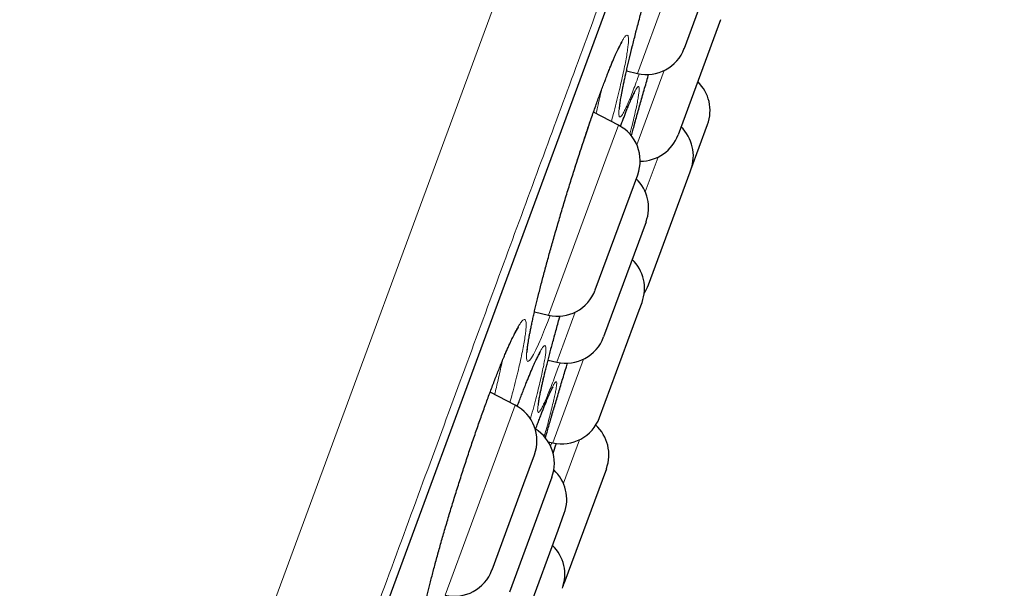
# Model space of a CAD drawing. Header units: millimetres. Extents: x 8 to 949, y 12 to 889.
# Tile 554 of 556: x 847.37 to 859.63, y 859.36 to 866.44. Entities that reach past the tile are written whole.
import ezdxf

# ---------------------------------------------------------------- set-up
doc = ezdxf.new("R2010")
doc.units = ezdxf.units.MM

msp = doc.modelspace()

# ---------------------------------------------------------------- linework, layer by layer
at = {"color": 252, "linetype": 'Continuous', "lineweight": 0}
for p, q in [((834.669, 816.167), (858.851, 881.719)), ((836.59, 817.551), (859.413, 879.419)), ((855.063, 865.766), (855.833, 867.854)), ((855.396, 865.804), (855.055, 864.879)), ((854.67, 864.702), (854.826, 865.124)), ((853.954, 862.76), (854.67, 864.702)), ((855.16, 864.295), (855.319, 864.726)), ((854.287, 862.797), (854.058, 862.176)), ((854.008, 861.173), (854.392, 862.213)), ((853.323, 861.05), (853.541, 861.641)), ((853.795, 861.34), (853.803, 861.361)), ((854.341, 861.21), (854.141, 860.668)), ((853.997, 861.175), (853.981, 861.131)), ((852.669, 859.277), (853.323, 861.05))]:
    msp.add_line(p, q, dxfattribs=at)
at = {"color": 7, "linetype": 'Continuous', "lineweight": 30}
for p, q in [((836.599, 817.571), (859.407, 879.398)), ((855.647, 866.08), (856.113, 867.345)), ((856.097, 866.435), (855.569, 865.003)), ((854.926, 865.799), (855.063, 865.766)), ((854.826, 865.124), (854.516, 865.284)), ((855.729, 864.569), (855.936, 865.131)), ((854.972, 864.25), (855.066, 864.506)), ((855.2, 863.136), (855.72, 864.544)), ((855.72, 864.544), (855.729, 864.569)), ((854.537, 863.073), (854.972, 864.25)), ((855.17, 863.922), (854.642, 862.489)), ((855.085, 862.823), (855.12, 862.919)), ((853.78, 862.801), (853.954, 862.76)), ((854.591, 861.486), (855.085, 862.823)), ((853.951, 862.201), (854.058, 862.176)), ((853.541, 861.641), (853.229, 861.802)), ((853.951, 861.186), (854.008, 861.173)), ((853.649, 860.665), (853.781, 861.023)), ((854.676, 860.85), (854.148, 859.417)), ((853.998, 860.745), (853.47, 859.312)), ((853.253, 859.59), (853.649, 860.665)), ((854.075, 860.085), (854.152, 860.295)), ((853.623, 858.862), (854.075, 860.085)), ((854.137, 859.39), (854.148, 859.417))]:
    msp.add_line(p, q, dxfattribs=at)
at = {"color": 252, "linetype": 'Continuous', "lineweight": 0, "flags": 128}
for points in [[(853.977, 862.757), (853.943, 862.667), (853.908, 862.58), (853.868, 862.484), (853.832, 862.4), (853.799, 862.329), (853.77, 862.272), (853.744, 862.23), (853.723, 862.201), (853.706, 862.186), (853.693, 862.185), (853.685, 862.2), (853.681, 862.228), (853.682, 862.271), (853.687, 862.327), (853.697, 862.397), (853.711, 862.48), (853.73, 862.576), (853.752, 862.682), (853.779, 862.8), (853.81, 862.928), (853.844, 863.065), (853.881, 863.21), (853.922, 863.363), (853.965, 863.521), (854.011, 863.685), (854.059, 863.852), (854.109, 864.022), (854.161, 864.193), (854.213, 864.365), (854.266, 864.535), (854.32, 864.702), (854.373, 864.866), (854.427, 865.026), (854.479, 865.179), (854.53, 865.327), (854.58, 865.466), (854.628, 865.597), (854.673, 865.718), (854.673, 865.718)], [(852.462, 859.347), (852.496, 859.48), (852.533, 859.622), (852.573, 859.771), (852.616, 859.926), (852.663, 860.087), (852.711, 860.252), (852.762, 860.42), (852.815, 860.59), (852.869, 860.761), (852.924, 860.931), (852.98, 861.099), (853.036, 861.264), (853.092, 861.425), (853.147, 861.58), (853.201, 861.729), (853.255, 861.873), (853.307, 862.008), (853.356, 862.134), (853.404, 862.249), (853.404, 862.249)]]:
    msp.add_lwpolyline(points, dxfattribs=at)
at = {"color": 7, "linetype": 'Continuous', "lineweight": 30}
for centre, start, end in [((855.177, 866.253), 256.7512, 339.7512), ((855.467, 865.304), 339.7512, 46.173), ((854.597, 864.679), 339.7512, 62.7512), ((855.1, 865.176), 269.8982, 339.7512), ((855.259, 864.742), 339.7512, 46.173), ((854.701, 864.095), 339.7512, 46.173), ((854.651, 863.092), 339.7512, 46.173), ((854.068, 863.246), 256.7512, 339.7512), ((854.731, 863.309), 326.3978, 339.7512), ((854.173, 862.662), 256.7512, 339.7512), ((853.312, 861.196), 339.7512, 62.7512), ((854.122, 861.659), 256.7512, 339.7512), ((853.529, 860.918), 339.7512, 58.5924), ((854.207, 861.023), 339.7512, 47.5503), ((853.683, 860.468), 339.7512, 47.2679), ((853.659, 859.535), 339.7512, 46.173), ((852.783, 859.763), 256.7512, 339.7512)]:
    msp.add_arc(centre, 0.5, start, end, dxfattribs=at)
at = {"color": 252, "linetype": 'Continuous', "lineweight": 0}
for points, knots in [([(859.63, 880.298), (859.628, 880.292), (859.623, 880.28), (859.588, 880.184), (859.532, 880.032), (859.453, 879.817), (859.352, 879.544), (859.23, 879.214), (859.088, 878.828), (858.925, 878.386), (858.74, 877.885), (858.533, 877.325), (858.305, 876.706), (858.057, 876.032), (857.789, 875.306), (857.503, 874.532), (857.201, 873.713), (856.884, 872.853), (856.549, 871.947), (856.197, 870.991), (855.827, 869.987), (855.439, 868.936), (855.036, 867.845), (854.62, 866.716), (854.193, 865.56), (853.757, 864.378), (853.313, 863.173), (852.858, 861.941), (852.392, 860.677), (851.914, 859.382), (851.426, 858.058), (850.93, 856.715), (850.429, 855.357), (849.926, 853.993), (849.423, 852.628), (848.919, 851.263), (848.414, 849.893), (847.904, 848.512), (847.392, 847.122), (846.877, 845.727), (846.365, 844.338), (845.855, 842.956), (845.352, 841.594), (844.857, 840.252), (844.371, 838.935), (843.892, 837.635), (843.417, 836.347), (842.948, 835.076), (842.485, 833.822), (842.033, 832.597), (841.593, 831.403), (841.167, 830.248), (840.757, 829.136), (840.362, 828.066), (839.981, 827.034), (839.613, 826.036), (839.259, 825.076), (838.919, 824.154), (838.597, 823.28), (838.292, 822.455), (838.008, 821.685), (837.744, 820.97), (837.501, 820.311), (837.277, 819.705), (837.072, 819.148), (836.887, 818.645), (836.721, 818.196), (836.577, 817.806), (836.455, 817.476), (836.356, 817.207), (836.279, 816.998), (836.225, 816.851), (836.191, 816.759), (836.187, 816.748), (836.185, 816.742)], [0, 0, 0, 0, 0.014, 0.028, 0.042, 0.056, 0.07, 0.08375, 0.0975, 0.11125, 0.125, 0.139, 0.153, 0.167, 0.181, 0.195, 0.20875, 0.2225, 0.23625, 0.25, 0.264, 0.278, 0.292, 0.306, 0.32, 0.33375, 0.3475, 0.36125, 0.375, 0.389, 0.403, 0.417, 0.431, 0.445, 0.45875, 0.4725, 0.48625, 0.5, 0.514, 0.528, 0.542, 0.556, 0.57, 0.58375, 0.5975, 0.61125, 0.625, 0.639, 0.653, 0.667, 0.681, 0.695, 0.70875, 0.7225, 0.73625, 0.75, 0.764, 0.778, 0.792, 0.806, 0.82, 0.83375, 0.8475, 0.86125, 0.875, 0.889, 0.903, 0.917, 0.931, 0.945, 0.95875, 0.9725, 0.98625, 1, 1, 1, 1]), ([(855.086, 865.763), (855.077, 865.737), (855.053, 865.672), (855.019, 865.58), (854.983, 865.488), (854.951, 865.41), (854.922, 865.344), (854.897, 865.293), (854.875, 865.255), (854.858, 865.232), (854.845, 865.223), (854.836, 865.228), (854.831, 865.248), (854.831, 865.283), (854.835, 865.331), (854.843, 865.393), (854.856, 865.469), (854.873, 865.557), (854.894, 865.657), (854.918, 865.769), (854.947, 865.891), (854.979, 866.024), (855.014, 866.165), (855.052, 866.314), (855.093, 866.469), (855.137, 866.631), (855.183, 866.796), (855.23, 866.966), (855.279, 867.137), (855.33, 867.309), (855.381, 867.481), (855.432, 867.651), (855.483, 867.818), (855.535, 867.981), (855.585, 868.139), (855.634, 868.29), (855.682, 868.434), (855.728, 868.57), (855.757, 868.653), (855.772, 868.695)], [0, 0, 0, 0, 0.01876, 0.046047, 0.073432, 0.100814, 0.128097, 0.155258, 0.182516, 0.209773, 0.236933, 0.264179, 0.291524, 0.318868, 0.346115, 0.373316, 0.400614, 0.427911, 0.455112, 0.482379, 0.509744, 0.537108, 0.564375, 0.591635, 0.618992, 0.646349, 0.673609, 0.700865, 0.728219, 0.755572, 0.782828, 0.810016, 0.8373, 0.864582, 0.891767, 0.918778, 0.945885, 0.97299, 1, 1, 1, 1]), ([(854.673, 865.718), (854.688, 865.755), (854.717, 865.829), (854.757, 865.927), (854.794, 866.013), (854.828, 866.086), (854.858, 866.146), (854.884, 866.193), (854.906, 866.225), (854.924, 866.243), (854.938, 866.247), (854.947, 866.236), (854.952, 866.211), (854.952, 866.172), (854.948, 866.119), (854.939, 866.052), (854.926, 865.972), (854.909, 865.88), (854.887, 865.775), (854.862, 865.66), (854.832, 865.535), (854.799, 865.4), (854.768, 865.278), (854.746, 865.198), (854.739, 865.169)], [0, 0, 0, 0, 0.046134, 0.092433, 0.138732, 0.184867, 0.231121, 0.277539, 0.323959, 0.370212, 0.416432, 0.462815, 0.5092, 0.555422, 0.601806, 0.648357, 0.694907, 0.741292, 0.78759, 0.834052, 0.880512, 0.926808, 0.97326, 1, 1, 1, 1]), ([(854.987, 864.99), (854.996, 865.023), (855.018, 865.104), (855.056, 865.241), (855.1, 865.399), (855.146, 865.562), (855.181, 865.681), (855.199, 865.746), (855.202, 865.754)], [0, 0, 0, 0, 0.143717, 0.350543, 0.557368, 0.763456, 0.969623, 1, 1, 1, 1]), ([(854.852, 865.109), (854.854, 865.117), (854.871, 865.163), (854.899, 865.237), (854.936, 865.33), (854.968, 865.41), (854.997, 865.476), (855.022, 865.53), (855.044, 865.569), (855.06, 865.595), (855.073, 865.605), (855.081, 865.602), (855.085, 865.584), (855.084, 865.552), (855.079, 865.506), (855.069, 865.446), (855.055, 865.373), (855.036, 865.287), (855.014, 865.189), (854.991, 865.096), (854.975, 865.032), (854.969, 865.009)], [0, 0, 0, 0, 0.010598, 0.067024, 0.123451, 0.179677, 0.235863, 0.29225, 0.348638, 0.404825, 0.460941, 0.517256, 0.573573, 0.629692, 0.685984, 0.742478, 0.798972, 0.855265, 0.911445, 0.967824, 1, 1, 1, 1]), ([(854.547, 865.268), (854.553, 865.293), (854.57, 865.362), (854.593, 865.461), (854.608, 865.529), (854.615, 865.56)], [0, 0, 0, 0, 0.242199, 0.65564, 1, 1, 1, 1]), ([(853.404, 862.249), (853.418, 862.284), (853.448, 862.352), (853.488, 862.441), (853.525, 862.519), (853.559, 862.584), (853.589, 862.635), (853.615, 862.674), (853.637, 862.698), (853.654, 862.708), (853.667, 862.703), (853.675, 862.684), (853.679, 862.651), (853.677, 862.604), (853.671, 862.543), (853.661, 862.469), (853.646, 862.382), (853.626, 862.283), (853.602, 862.173), (853.574, 862.052), (853.541, 861.922), (853.509, 861.796), (853.486, 861.71), (853.476, 861.674)], [0, 0, 0, 0, 0.0475792, 0.0953238, 0.1430695, 0.19065, 0.2389022, 0.287327, 0.3357524, 0.3840054, 0.4322369, 0.4806399, 0.5290447, 0.5772785, 0.6256779, 0.674251, 0.7228243, 0.7712238, 0.8195115, 0.8679706, 0.916428, 0.9647135, 1, 1, 1, 1]), ([(854.099, 862.168), (854.089, 862.141), (854.067, 862.081), (854.033, 861.989), (853.997, 861.894), (853.961, 861.804), (853.929, 861.726), (853.901, 861.662), (853.877, 861.613), (853.857, 861.577), (853.841, 861.554), (853.83, 861.547), (853.822, 861.554), (853.82, 861.575), (853.822, 861.611), (853.828, 861.66), (853.839, 861.723), (853.854, 861.8), (853.874, 861.889), (853.897, 861.989), (853.925, 862.102), (853.956, 862.225), (853.991, 862.357), (854.029, 862.498), (854.065, 862.629), (854.089, 862.714), (854.098, 862.748)], [0, 0, 0, 0, 0.028396, 0.06393, 0.107207, 0.150639, 0.194067, 0.237338, 0.280416, 0.323647, 0.366877, 0.409953, 0.45316, 0.496523, 0.539886, 0.583094, 0.626212, 0.669484, 0.712756, 0.755875, 0.799084, 0.842449, 0.885813, 0.929022, 0.97221, 1, 1, 1, 1]), ([(853.662, 861.875), (853.676, 861.911), (853.705, 861.984), (853.744, 862.078), (853.781, 862.162), (853.813, 862.233), (853.842, 862.29), (853.867, 862.335), (853.888, 862.365), (853.904, 862.381), (853.916, 862.382), (853.923, 862.369), (853.925, 862.342), (853.923, 862.302), (853.916, 862.247), (853.904, 862.178), (853.888, 862.097), (853.868, 862.003), (853.843, 861.898), (853.814, 861.782), (853.781, 861.655), (853.753, 861.55), (853.735, 861.484), (853.73, 861.467)], [0, 0, 0, 0, 0.048735, 0.097641, 0.146549, 0.195285, 0.244355, 0.293601, 0.342848, 0.391919, 0.440947, 0.490148, 0.539351, 0.588381, 0.637566, 0.686928, 0.73629, 0.785475, 0.83455, 0.883798, 0.933045, 0.982117, 1, 1, 1, 1]), ([(853.285, 861.773), (853.292, 861.803), (853.31, 861.875), (853.335, 861.981), (853.359, 862.089), (853.372, 862.152), (853.378, 862.182)], [0, 0, 0, 0, 0.193639, 0.469612, 0.745595, 1, 1, 1, 1]), ([(853.917, 861.231), (853.927, 861.269), (853.95, 861.351), (853.99, 861.486), (854.033, 861.634), (854.079, 861.79), (854.127, 861.951), (854.165, 862.076), (854.187, 862.148), (854.192, 862.164)], [0, 0, 0, 0, 0.142177, 0.304711, 0.466672, 0.629274, 0.792462, 0.955664, 1, 1, 1, 1]), ([(853.803, 861.361), (853.814, 861.391), (853.836, 861.45), (853.869, 861.538), (853.904, 861.627), (853.937, 861.711), (853.968, 861.782), (853.994, 861.841), (854.015, 861.885), (854.033, 861.915), (854.046, 861.932), (854.055, 861.934), (854.059, 861.921), (854.058, 861.894), (854.052, 861.853), (854.042, 861.799), (854.028, 861.731), (854.008, 861.65), (853.985, 861.556), (853.958, 861.451), (853.93, 861.348), (853.91, 861.277), (853.902, 861.248)], [0, 0, 0, 0, 0.0395413, 0.0790829, 0.1309741, 0.1830498, 0.2351224, 0.2870092, 0.3389298, 0.3910342, 0.4431355, 0.4950519, 0.5471386, 0.5994116, 0.6516834, 0.7037688, 0.7558258, 0.8080686, 0.8603105, 0.9123664, 0.9644412, 1, 1, 1, 1]), ([(853.567, 861.626), (853.567, 861.627), (853.584, 861.673), (853.616, 861.758), (853.647, 861.836), (853.662, 861.875)], [0, 0, 0, 0, 0.001708, 0.501758, 1, 1, 1, 1])]:
    msp.add_open_spline(points, degree=3, knots=knots, dxfattribs=at)
at = {"color": 7, "linetype": 'Continuous', "lineweight": 30}
for points, knots in [([(854.84, 865.324), (854.84, 865.325), (854.84, 865.325), (854.84, 865.331), (854.841, 865.34), (854.842, 865.354), (854.844, 865.373), (854.847, 865.397), (854.851, 865.426), (854.856, 865.459), (854.863, 865.497), (854.871, 865.539), (854.88, 865.585), (854.89, 865.636), (854.902, 865.69), (854.915, 865.748), (854.929, 865.809), (854.943, 865.873), (854.959, 865.941), (854.976, 866.011), (854.994, 866.084), (855.014, 866.16), (855.034, 866.239), (855.054, 866.319), (855.076, 866.402), (855.098, 866.486), (855.121, 866.571), (855.145, 866.658), (855.169, 866.747), (855.195, 866.837), (855.22, 866.928), (855.246, 867.02), (855.273, 867.112), (855.3, 867.205), (855.326, 867.296), (855.354, 867.388), (855.381, 867.48), (855.409, 867.572), (855.436, 867.663), (855.464, 867.754), (855.492, 867.843), (855.519, 867.931), (855.547, 868.018), (855.574, 868.102), (855.6, 868.185), (855.627, 868.266), (855.653, 868.345), (855.678, 868.421), (855.703, 868.495), (855.728, 868.567), (855.75, 868.631), (855.768, 868.682), (855.785, 868.731), (855.804, 868.783), (855.825, 868.841), (855.845, 868.895), (855.865, 868.946), (855.883, 868.993), (855.9, 869.036), (855.916, 869.075), (855.931, 869.109), (855.945, 869.14), (855.957, 869.165), (855.966, 869.185), (855.974, 869.2), (855.98, 869.21), (855.983, 869.215), (855.985, 869.218), (855.984, 869.217), (855.984, 869.217)], [0, 0, 0, 0, 0.007983, 0.017878, 0.028904, 0.041002, 0.054047, 0.067879, 0.082328, 0.097295, 0.112435, 0.127904, 0.14361, 0.159486, 0.175473, 0.191523, 0.207595, 0.223653, 0.239685, 0.255796, 0.272028, 0.288339, 0.304691, 0.321038, 0.337334, 0.353542, 0.369674, 0.38584, 0.402121, 0.418481, 0.434886, 0.451296, 0.467664, 0.483957, 0.500146, 0.51631, 0.532572, 0.548892, 0.565249, 0.58162, 0.597977, 0.614298, 0.630563, 0.646741, 0.662991, 0.679246, 0.695488, 0.711723, 0.727954, 0.744185, 0.760421, 0.773188, 0.781759, 0.79788, 0.813942, 0.829952, 0.845909, 0.861805, 0.877627, 0.893355, 0.908956, 0.924366, 0.939309, 0.953927, 0.966549, 0.978295, 0.988993, 0.998548, 1, 1, 1, 1]), ([(853.691, 862.296), (853.691, 862.296), (853.691, 862.296), (853.691, 862.302), (853.691, 862.311), (853.692, 862.325), (853.693, 862.344), (853.696, 862.368), (853.7, 862.397), (853.705, 862.43), (853.711, 862.468), (853.719, 862.51), (853.728, 862.556), (853.738, 862.607), (853.749, 862.661), (853.762, 862.719), (853.776, 862.78), (853.791, 862.845), (853.807, 862.912), (853.824, 862.982), (853.842, 863.055), (853.861, 863.131), (853.882, 863.21), (853.903, 863.29), (853.925, 863.373), (853.948, 863.457), (853.972, 863.543), (853.996, 863.629), (854.021, 863.717), (854.047, 863.807), (854.073, 863.898), (854.1, 863.989), (854.128, 864.081), (854.155, 864.174), (854.183, 864.266), (854.211, 864.357), (854.24, 864.448), (854.268, 864.539), (854.297, 864.629), (854.326, 864.719), (854.355, 864.808), (854.384, 864.896), (854.412, 864.982), (854.44, 865.066), (854.468, 865.148), (854.496, 865.228), (854.523, 865.306), (854.55, 865.381), (854.576, 865.455), (854.602, 865.525), (854.627, 865.593), (854.649, 865.651), (854.667, 865.698), (854.684, 865.743), (854.703, 865.791), (854.725, 865.845), (854.745, 865.895), (854.765, 865.941), (854.783, 865.983), (854.8, 866.02), (854.816, 866.054), (854.83, 866.083), (854.842, 866.108), (854.853, 866.126), (854.861, 866.14), (854.866, 866.149), (854.87, 866.154), (854.87, 866.155), (854.871, 866.155)], [0, 0, 0, 0, 0.008007, 0.0180052, 0.0290651, 0.0411406, 0.0541271, 0.0678861, 0.0822718, 0.0971438, 0.1123977, 0.1277909, 0.1434627, 0.1593395, 0.1753623, 0.1914805, 0.2076501, 0.2238306, 0.2399953, 0.2561351, 0.272359, 0.2886988, 0.3051146, 0.3215666, 0.338008, 0.3543936, 0.370688, 0.3869095, 0.4031792, 0.4195614, 0.4360214, 0.4525228, 0.469025, 0.4854821, 0.5018586, 0.5181302, 0.5343848, 0.5507386, 0.5671496, 0.583596, 0.6000552, 0.616497, 0.6328993, 0.6492413, 0.6654916, 0.6818387, 0.6981669, 0.7144811, 0.7307843, 0.7470797, 0.7633699, 0.7796571, 0.7914726, 0.8000885, 0.8162332, 0.832305, 0.8483044, 0.8642224, 0.8800437, 0.8957434, 0.9112841, 0.9266101, 0.9416294, 0.9559941, 0.9684163, 0.9799828, 0.9905552, 1, 1, 1, 1]), ([(854.987, 864.99), (854.993, 865.012), (855.006, 865.06), (855.027, 865.136), (855.049, 865.217), (855.073, 865.3), (855.096, 865.385), (855.121, 865.471), (855.146, 865.56), (855.172, 865.649), (855.191, 865.714), (855.201, 865.75), (855.202, 865.754)], [0, 0, 0, 0, 0.0956287, 0.2069204, 0.3177196, 0.4278865, 0.537943, 0.648581, 0.7598657, 0.8715622, 0.9834266, 1, 1, 1, 1]), ([(854.852, 865.109), (854.858, 865.125), (854.872, 865.161), (854.891, 865.212), (854.91, 865.262), (854.928, 865.308), (854.946, 865.351), (854.961, 865.389), (854.976, 865.423), (854.989, 865.453), (855.001, 865.478), (855.01, 865.497), (855.018, 865.512), (855.023, 865.521), (855.026, 865.526), (855.027, 865.528), (855.027, 865.528), (855.027, 865.528)], [0, 0, 0, 0, 0.068338, 0.149132, 0.229672, 0.309927, 0.389837, 0.469301, 0.548155, 0.626073, 0.701679, 0.775612, 0.839229, 0.89817, 0.951485, 0.998685, 1, 1, 1, 1]), ([(853.83, 861.64), (853.83, 861.64), (853.83, 861.641), (853.83, 861.646), (853.831, 861.655), (853.833, 861.669), (853.835, 861.688), (853.839, 861.711), (853.844, 861.74), (853.85, 861.773), (853.858, 861.81), (853.867, 861.852), (853.877, 861.898), (853.888, 861.948), (853.901, 862.002), (853.915, 862.059), (853.93, 862.12), (853.946, 862.184), (853.963, 862.25), (853.981, 862.32), (854.001, 862.392), (854.021, 862.468), (854.042, 862.546), (854.065, 862.626), (854.083, 862.693), (854.095, 862.735), (854.099, 862.748)], [0, 0, 0, 0, 0.022291, 0.05078, 0.082709, 0.11788, 0.155884, 0.196208, 0.238337, 0.281881, 0.325872, 0.370794, 0.416392, 0.46247, 0.508868, 0.555449, 0.602097, 0.648691, 0.695175, 0.741768, 0.788727, 0.835942, 0.883299, 0.930678, 0.977935, 1, 1, 1, 1]), ([(852.361, 858.783), (852.361, 858.783), (852.361, 858.782), (852.36, 858.785), (852.36, 858.792), (852.361, 858.803), (852.362, 858.819), (852.364, 858.84), (852.366, 858.866), (852.371, 858.896), (852.376, 858.931), (852.383, 858.971), (852.391, 859.015), (852.4, 859.062), (852.411, 859.114), (852.423, 859.17), (852.436, 859.229), (852.451, 859.292), (852.466, 859.358), (852.483, 859.426), (852.501, 859.497), (852.52, 859.571), (852.54, 859.647), (852.562, 859.727), (852.584, 859.808), (852.607, 859.891), (852.631, 859.976), (852.656, 860.062), (852.682, 860.149), (852.708, 860.237), (852.734, 860.326), (852.762, 860.417), (852.79, 860.508), (852.819, 860.6), (852.848, 860.692), (852.877, 860.784), (852.907, 860.875), (852.936, 860.965), (852.966, 861.055), (852.996, 861.145), (853.026, 861.233), (853.056, 861.321), (853.086, 861.407), (853.116, 861.492), (853.146, 861.575), (853.175, 861.655), (853.203, 861.734), (853.232, 861.81), (853.26, 861.884), (853.287, 861.955), (853.314, 862.024), (853.34, 862.089), (853.365, 862.152), (853.383, 862.197), (853.398, 862.231), (853.412, 862.264), (853.431, 862.309), (853.452, 862.358), (853.473, 862.403), (853.492, 862.444), (853.51, 862.481), (853.527, 862.514), (853.542, 862.542), (853.554, 862.565), (853.565, 862.583), (853.573, 862.596), (853.579, 862.605), (853.583, 862.61), (853.583, 862.61), (853.584, 862.611)], [0, 0, 0, 0, 0.002485, 0.011979, 0.022476, 0.033974, 0.046413, 0.059686, 0.073662, 0.088209, 0.103211, 0.11857, 0.134001, 0.149712, 0.165633, 0.181708, 0.197889, 0.214132, 0.230401, 0.246653, 0.262874, 0.2791, 0.295459, 0.311912, 0.328421, 0.344944, 0.361429, 0.377839, 0.394155, 0.410456, 0.426848, 0.443337, 0.459886, 0.476458, 0.493006, 0.509491, 0.525877, 0.542169, 0.558542, 0.574983, 0.591472, 0.607986, 0.624498, 0.64098, 0.657411, 0.673768, 0.690084, 0.706466, 0.72283, 0.739179, 0.755514, 0.771837, 0.788148, 0.804448, 0.808663, 0.817307, 0.833433, 0.849469, 0.865406, 0.881228, 0.896908, 0.912406, 0.927664, 0.9426, 0.95551, 0.969133, 0.980621, 0.99117, 1, 1, 1, 1]), ([(853.568, 861.626), (853.573, 861.64), (853.586, 861.677), (853.608, 861.735), (853.633, 861.799), (853.653, 861.85), (853.672, 861.899), (853.691, 861.946), (853.713, 861.999), (853.733, 862.048), (853.752, 862.093), (853.77, 862.134), (853.787, 862.17), (853.802, 862.203), (853.816, 862.231), (853.828, 862.255), (853.838, 862.272), (853.845, 862.285), (853.85, 862.293), (853.853, 862.297), (853.853, 862.297), (853.853, 862.297)], [0, 0, 0, 0, 0.035845, 0.097722, 0.159592, 0.219816, 0.252536, 0.31388, 0.374953, 0.435759, 0.496263, 0.556406, 0.616092, 0.67517, 0.733417, 0.790456, 0.844927, 0.891611, 0.934776, 0.973884, 1, 1, 1, 1]), ([(853.917, 861.231), (853.922, 861.249), (853.934, 861.29), (853.953, 861.358), (853.975, 861.434), (853.997, 861.512), (854.021, 861.592), (854.045, 861.674), (854.07, 861.758), (854.095, 861.843), (854.121, 861.929), (854.147, 862.016), (854.171, 862.094), (854.186, 862.144), (854.192, 862.164)], [0, 0, 0, 0, 0.067781, 0.155954, 0.244327, 0.332763, 0.421087, 0.509176, 0.596913, 0.684198, 0.770944, 0.857082, 0.942573, 1, 1, 1, 1]), ([(853.795, 861.34), (853.796, 861.342), (853.805, 861.366), (853.821, 861.409), (853.843, 861.468), (853.864, 861.523), (853.884, 861.575), (853.903, 861.623), (853.921, 861.667), (853.937, 861.707), (853.952, 861.743), (853.966, 861.775), (853.978, 861.802), (853.989, 861.824), (853.997, 861.841), (854.003, 861.852), (854.007, 861.859), (854.009, 861.863), (854.009, 861.863), (854.009, 861.862)], [0, 0, 0, 0, 0.008339, 0.079525, 0.150697, 0.221865, 0.293028, 0.364085, 0.4341, 0.504077, 0.573692, 0.642647, 0.710545, 0.776833, 0.834259, 0.887689, 0.936447, 0.980346, 1, 1, 1, 1]), ([(854.014, 861.039), (854.026, 861.075), (854.039, 861.118), (854.053, 861.158), (854.054, 861.164)], [0, 0, 0, 0, 0.861477, 1, 1, 1, 1])]:
    msp.add_open_spline(points, degree=3, knots=knots, dxfattribs=at)

doc.saveas('drawing.dxf')
